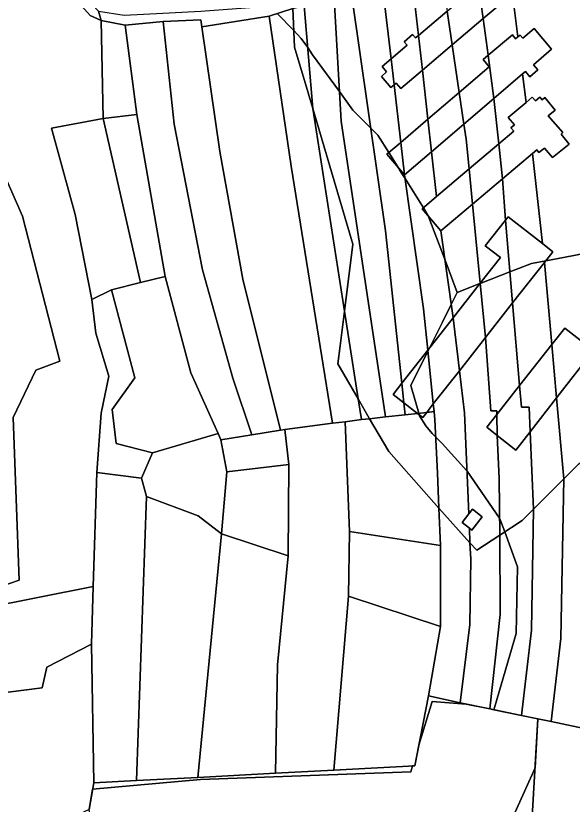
# Model space of a CAD drawing. Extents: x -502026 to -497664, y -1143484 to -1138019.
# Drawn here: x -499060 to -498838.8, y -1141174.4 to -1140861 of the extents above; entities that cross this region are included whole.
import ezdxf

# ---------------------------------------------------------------- set-up
doc = ezdxf.new("R2010")
doc.units = 0
for name, color, linetype in [('37', 7, 'Continuous'), ('43', 7, 'Continuous'), ('55', 7, 'Continuous'), ('62', 7, 'Continuous')]:
    doc.layers.add(name, color=color, linetype=linetype)

msp = doc.modelspace()

# ---------------------------------------------------------------- linework, layer by layer
at = {"layer": '37'}
for points in [[(-499074.18, -1141090.69), (-499085.94, -1141005.64), (-499111.86, -1140862.39), (-499119.95, -1140833.05), (-499102.17, -1140821.68), (-499104.95, -1140814.88), (-499093.69, -1140800.62), (-499076.01, -1140832.19), (-499068.35, -1140891.61), (-499073.21, -1140904.83), (-499057.38, -1140940.7), (-499042.46, -1140998.31), (-499052.02, -1141001.86), (-499061.09, -1141020.67), (-499058.7, -1141085.37)], [(-498941.88, -1140897.91), (-498929.33, -1140978.43), (-498931.07, -1140992.17), (-498931.93, -1140999.36), (-498923.91, -1141013.22), (-498922.61, -1141021.53), (-498929.11, -1141022.36), (-498934.05, -1141023), (-498950.46, -1140920.8), (-498959.32, -1140861.25), (-498949.88, -1140858.17), (-498949.21, -1140873.52), (-498943.73, -1140891.64)], [(-498986.02, -1140865.45), (-498978.94, -1140915), (-498969.71, -1140965.75), (-498954.72, -1141025.72), (-498966.17, -1141027.57), (-498973.65, -1141005), (-498985.78, -1140961.97), (-498997.09, -1140904.14), (-499001.47, -1140863.31), (-498986.43, -1140862.59)], [(-498934.05, -1141023), (-498953.05, -1141025.45), (-498954.72, -1141025.72), (-498969.71, -1140965.75), (-498978.94, -1140915), (-498986.02, -1140865.45), (-498959.32, -1140861.25), (-498950.46, -1140920.8)], [(-499016.46, -1140864.79), (-499011.88, -1140900.33), (-499025.31, -1140901.92), (-499026.07, -1140862.91)], [(-498966.17, -1141027.57), (-498978.42, -1141029.55), (-498979.57, -1141027), (-498990.47, -1141002.91), (-499000.64, -1140964.62), (-499011.88, -1140900.33), (-499016.46, -1140864.79), (-499001.47, -1140863.31), (-498997.09, -1140904.14), (-498985.78, -1140961.97), (-498973.65, -1141005)], [(-499000.64, -1140964.62), (-499010.39, -1140967.07), (-499025.31, -1140901.92), (-499011.88, -1140900.33)], [(-498929.33, -1140978.43), (-498941.88, -1140897.91), (-498925.95, -1140951.8)], [(-499010.39, -1140967.07), (-499022.01, -1140969.98), (-499029.76, -1140973.78), (-499036.36, -1140939.98), (-499045.76, -1140905.71), (-499025.31, -1140901.92)], [(-498979.57, -1141027), (-499005.61, -1141034.73), (-499020.04, -1141031.02), (-499021.68, -1141017.49), (-499012.7, -1141004.95), (-499022.01, -1140969.98), (-499010.39, -1140967.07), (-499000.64, -1140964.62), (-498990.47, -1141002.91)], [(-499005.61, -1141034.73), (-499009.98, -1141044.83), (-499027.79, -1141042.52), (-499026.05, -1141018.97), (-499023, -1141004.29), (-499028.12, -1140987.18), (-499029.76, -1140973.78), (-499022.01, -1140969.98), (-499012.7, -1141004.95), (-499021.68, -1141017.49), (-499020.04, -1141031.02)], [(-498919.31, -1141021.17), (-498922.61, -1141021.53), (-498923.91, -1141013.22), (-498919.45, -1141020.92)], [(-498927.27, -1141065.95), (-498927.76, -1141091.72), (-498933.53, -1141160.84), (-498956.76, -1141162.07), (-498955.96, -1141118.92), (-498951.71, -1141075.61), (-498951.47, -1141039.4), (-498953.05, -1141025.45), (-498934.05, -1141023), (-498929.11, -1141022.36)], [(-498891.8, -1141056.74), (-498891.21, -1141071.56), (-498927.27, -1141065.95), (-498929.11, -1141022.36), (-498922.61, -1141021.53), (-498919.31, -1141021.17), (-498911.73, -1141034.25)], [(-498951.47, -1141039.4), (-498976.05, -1141042.24), (-498978.42, -1141029.55), (-498966.17, -1141027.57), (-498954.72, -1141025.72), (-498953.05, -1141025.45)], [(-498978.42, -1141029.55), (-498976.05, -1141042.24), (-498978.26, -1141066.9), (-498987.48, -1141059.82), (-499008.04, -1141052.09), (-499009.98, -1141044.83), (-499005.61, -1141034.73), (-498979.57, -1141027)], [(-498832.17, -1141144.65), (-498847.21, -1141141.55), (-498843.36, -1141108.57), (-498842.1, -1141045.05), (-498836.29, -1141039.26), (-498829.21, -1141033.39), (-498828.64, -1141056.05), (-498829.75, -1141090.15)], [(-498951.71, -1141075.61), (-498978.26, -1141066.9), (-498976.05, -1141042.24), (-498951.47, -1141039.4)], [(-499009.98, -1141044.83), (-499008.04, -1141052.09), (-499011.99, -1141164.98), (-499029, -1141165.88), (-499029.93, -1141110.77), (-499029.21, -1141087.84), (-499027.79, -1141042.52)], [(-498847.21, -1141141.55), (-498852.43, -1141140.47), (-498858.9, -1141139.14), (-498855, -1141105.23), (-498854.21, -1141057.11), (-498842.1, -1141045.05), (-498843.36, -1141108.57)], [(-498978.26, -1141066.9), (-498987.66, -1141163.7), (-499011.99, -1141164.98), (-499008.04, -1141052.09), (-498987.48, -1141059.82)], [(-498879.43, -1141070.47), (-498879.14, -1141077.02), (-498879.46, -1141102.98), (-498883.35, -1141134.08), (-498895.94, -1141131.31), (-498891.12, -1141103.69), (-498891.21, -1141071.56), (-498891.8, -1141056.74)], [(-498858.9, -1141139.14), (-498871.55, -1141136.53), (-498867.44, -1141098.97), (-498867.62, -1141067.43), (-498858.71, -1141061.59), (-498854.21, -1141057.11), (-498855, -1141105.23)], [(-498891.21, -1141071.56), (-498891.12, -1141103.69), (-498927.76, -1141091.72), (-498927.27, -1141065.95)], [(-498951.71, -1141075.61), (-498955.96, -1141118.92), (-498956.76, -1141162.07), (-498987.66, -1141163.7), (-498978.26, -1141066.9)], [(-498871.55, -1141136.53), (-498883.35, -1141134.08), (-498879.46, -1141102.98), (-498879.14, -1141077.02), (-498879.43, -1141070.47), (-498876.76, -1141073.42), (-498867.62, -1141067.43), (-498867.44, -1141098.97)], [(-498891.12, -1141103.69), (-498895.94, -1141131.31), (-498901.39, -1141159.14), (-498933.53, -1141160.84), (-498927.76, -1141091.72)], [(-499029, -1141165.88), (-499030.82, -1141176.42), (-499073.62, -1141196.45), (-499069.34, -1141130.61), (-499049.47, -1141128.17), (-499047.65, -1141119.93), (-499029.93, -1141110.77)]]:
    msp.add_lwpolyline(points, close=True, dxfattribs=at)
msp.add_lwpolyline([(-498855.9, -1141199.94), (-498852.43, -1141140.47), (-498847.21, -1141141.55), (-498832.17, -1141144.65)], dxfattribs=at)
at = {"layer": '43'}
msp.add_lwpolyline([(-498883.35, -1141134.08), (-498871.55, -1141136.53), (-498858.9, -1141139.14), (-498852.43, -1141140.47), (-498855.9, -1141199.94), (-498812.92, -1141217.81), (-498817.8, -1141231.9), (-498819.36, -1141236.43), (-498946.92, -1141215.98), (-499020.87, -1141247.31), (-499030.82, -1141176.42), (-499029, -1141165.88), (-499011.99, -1141164.98), (-498987.66, -1141163.7), (-498956.76, -1141162.07), (-498933.53, -1141160.84), (-498901.39, -1141159.14), (-498895.94, -1141131.31)], close=True, dxfattribs=at)
at = {"layer": '55'}
for points in [[(-499026.07, -1140862.91), (-499025.31, -1140901.92), (-499045.76, -1140905.71), (-499036.36, -1140939.98), (-499029.76, -1140973.78), (-499028.12, -1140987.18), (-499023, -1141004.29), (-499026.05, -1141018.97), (-499027.79, -1141042.52), (-499029.21, -1141087.84), (-499073.37, -1141096.58), (-499074.18, -1141090.69), (-499058.7, -1141085.37), (-499061.09, -1141020.67), (-499052.02, -1141001.86), (-499042.46, -1140998.31), (-499057.38, -1140940.7), (-499073.21, -1140904.83), (-499068.35, -1140891.61), (-499076.01, -1140832.19), (-499093.69, -1140800.62), (-499088.14, -1140793.58), (-499059.43, -1140828.31), (-499030.49, -1140860.96)], [(-499027.17, -1140859.16), (-499026.07, -1140862.91), (-499030.49, -1140860.96), (-499059.43, -1140828.31), (-499088.14, -1140793.58), (-499083.85, -1140791.45), (-499055.84, -1140826.78), (-499039.41, -1140846.13)], [(-498864.47, -1140838.98), (-498858.65, -1140834.08), (-498851.35, -1140842.75), (-498859.76, -1140849.92), (-498858.54, -1140851.4), (-498861.83, -1140854.15), (-498862.43, -1140853.43), (-498863.05, -1140852.7), (-498874.21, -1140862.18), (-498876.02, -1140848.67), (-498871.08, -1140844.49), (-498873.23, -1140841.98), (-498871.55, -1140840.55), (-498873.65, -1140838.06), (-498868.62, -1140834.04)], [(-498888.51, -1140859.24), (-498899.85, -1140868.84), (-498902.68, -1140844.57), (-498891.32, -1140840.4)], [(-498899.85, -1140868.84), (-498901.05, -1140869.86), (-498902.23, -1140868.48), (-498905.59, -1140871.35), (-498904.42, -1140872.73), (-498910.8, -1140878.16), (-498914.15, -1140849.26), (-498902.68, -1140844.57)], [(-498910.8, -1140878.16), (-498914.4, -1140881.22), (-498912.57, -1140883.35), (-498914.65, -1140885.11), (-498910.87, -1140889.54), (-498909.6, -1140888.47), (-498906.95, -1140911.38), (-498912.43, -1140916.08), (-498905.46, -1140924.21), (-498897.85, -1140977.47), (-498896.18, -1140993.9), (-498906.51, -1141007.1), (-498912.97, -1140946.47), (-498926.5, -1140852.34), (-498914.15, -1140849.26)], [(-498874.21, -1140862.18), (-498886.51, -1140872.63), (-498888.51, -1140859.24), (-498876.02, -1140848.67)], [(-498906.51, -1141007.1), (-498909.95, -1141011.49), (-498905.69, -1141014.85), (-498905.18, -1141019.61), (-498912.99, -1141020.47), (-498930.68, -1140902.87), (-498933.45, -1140854.08), (-498926.5, -1140852.34), (-498912.97, -1140946.47)], [(-498862.43, -1140853.43), (-498860.34, -1140869.46), (-498861.28, -1140870.26), (-498862.56, -1140868.64), (-498872.26, -1140876.71), (-498874.21, -1140862.18), (-498863.05, -1140852.7)], [(-498949.88, -1140858.17), (-498959.32, -1140861.25), (-498986.02, -1140865.45), (-498986.43, -1140862.59), (-499001.47, -1140863.31), (-499016.46, -1140864.79), (-499026.07, -1140862.91), (-499027.17, -1140859.16), (-499016.91, -1140860.81), (-499001.5, -1140859.99), (-498986.43, -1140859.19), (-498959.73, -1140857.26), (-498950.11, -1140853.73), (-498950.06, -1140853.98)], [(-498912.99, -1141020.47), (-498919.31, -1141021.17), (-498919.45, -1141020.92), (-498923.91, -1141013.22), (-498929.33, -1140978.43), (-498925.95, -1140951.8), (-498941.88, -1140897.91), (-498945.37, -1140857.05), (-498933.45, -1140854.08), (-498930.68, -1140902.87)], [(-498941.88, -1140897.91), (-498943.73, -1140891.64), (-498949.21, -1140873.52), (-498949.88, -1140858.17), (-498945.37, -1140857.05)], [(-498886.51, -1140872.63), (-498898.24, -1140882.6), (-498899.85, -1140868.84), (-498888.51, -1140859.24)], [(-498872.26, -1140876.71), (-498874.25, -1140878.37), (-498871.77, -1140881.26), (-498883.7, -1140891.47), (-498886.51, -1140872.63), (-498874.21, -1140862.18)], [(-498899.85, -1140868.84), (-498898.24, -1140882.6), (-498906.94, -1140889.99), (-498908.8, -1140887.79), (-498909.6, -1140888.47), (-498910.8, -1140878.16), (-498904.42, -1140872.73), (-498905.59, -1140871.35), (-498902.23, -1140868.48), (-498901.05, -1140869.86)], [(-498858.52, -1140884.17), (-498869.94, -1140893.94), (-498872.26, -1140876.71), (-498862.56, -1140868.64), (-498861.28, -1140870.26), (-498860.34, -1140869.46), (-498859.5, -1140868.73), (-498858.42, -1140869.99), (-498853.93, -1140866.12), (-498847.03, -1140874.34), (-498854.2, -1140880.47), (-498852.48, -1140882.56), (-498855.67, -1140885.29), (-498857.42, -1140883.23)], [(-498883.7, -1140891.47), (-498896.14, -1140902.13), (-498898.24, -1140882.6), (-498886.51, -1140872.63)], [(-498909.6, -1140888.47), (-498910.87, -1140889.54), (-498914.65, -1140885.11), (-498912.57, -1140883.35), (-498914.4, -1140881.22), (-498910.8, -1140878.16)], [(-498869.94, -1140893.94), (-498881.82, -1140904.06), (-498883.7, -1140891.47), (-498871.77, -1140881.26), (-498874.25, -1140878.37), (-498872.26, -1140876.71)], [(-498896.14, -1140902.13), (-498906.95, -1140911.38), (-498909.6, -1140888.47), (-498908.8, -1140887.79), (-498906.94, -1140889.99), (-498898.24, -1140882.6)], [(-498857.13, -1140895.44), (-498864.21, -1140901.44), (-498861.74, -1140904.35), (-498863.12, -1140905.52), (-498862.02, -1140906.83), (-498868, -1140911.9), (-498869.94, -1140893.94), (-498858.52, -1140884.17)], [(-498881.82, -1140904.06), (-498894.75, -1140915.08), (-498896.14, -1140902.13), (-498883.7, -1140891.47)], [(-498868, -1140911.9), (-498879.78, -1140921.91), (-498880.92, -1140910.1), (-498881.82, -1140904.06), (-498869.94, -1140893.94)], [(-498854.61, -1140915.75), (-498866.49, -1140925.83), (-498868, -1140911.9), (-498862.02, -1140906.83), (-498863.12, -1140905.52), (-498861.74, -1140904.35), (-498864.21, -1140901.44), (-498857.13, -1140895.44), (-498854.7, -1140893.39), (-498853.4, -1140894.9), (-498851.66, -1140893.42), (-498850.74, -1140894.5), (-498849.63, -1140893.55), (-498845.59, -1140898.55), (-498848.33, -1140900.78), (-498842.57, -1140907.45), (-498843.24, -1140908.1), (-498840.01, -1140912), (-498846.62, -1140917.39), (-498849.82, -1140913.67), (-498852, -1140915.41), (-498852.91, -1140914.31)], [(-498894.75, -1140915.08), (-498905.46, -1140924.21), (-498906.95, -1140911.38), (-498896.14, -1140902.13)], [(-498879.78, -1140921.91), (-498892.69, -1140932.87), (-498894.75, -1140915.08), (-498881.82, -1140904.06), (-498880.92, -1140910.1)], [(-498905.46, -1140924.21), (-498912.43, -1140916.08), (-498906.95, -1140911.38)], [(-498866.49, -1140925.83), (-498878.43, -1140935.9), (-498879.78, -1140921.91), (-498868, -1140911.9)], [(-498892.69, -1140932.87), (-498898.38, -1140937.71), (-498890.95, -1140946.49), (-498886.15, -1140981.09), (-498896.18, -1140993.9), (-498897.85, -1140977.47), (-498905.46, -1140924.21), (-498894.75, -1140915.08)], [(-498850.62, -1140951.58), (-498864.24, -1140940.95), (-498865.28, -1140942.27), (-498866.49, -1140925.83), (-498854.61, -1140915.75)], [(-498878.43, -1140935.9), (-498890.95, -1140946.49), (-498898.38, -1140937.71), (-498892.69, -1140932.87), (-498879.78, -1140921.91)], [(-498865.28, -1140942.27), (-498873.36, -1140952.46), (-498867.33, -1140957.05), (-498875.38, -1140967.33), (-498878.43, -1140935.9), (-498866.49, -1140925.83)], [(-498875.38, -1140967.33), (-498886.15, -1140981.09), (-498890.95, -1140946.49), (-498878.43, -1140935.9)], [(-498850.62, -1140951.58), (-498846.49, -1140954.8), (-498849.82, -1140959.04), (-498862.48, -1140975.17), (-498865.28, -1140942.27), (-498864.24, -1140940.95)], [(-498862.48, -1140975.17), (-498873.29, -1140988.93), (-498875.38, -1140967.33), (-498867.33, -1140957.05), (-498873.36, -1140952.46), (-498865.28, -1140942.27)], [(-498846.9, -1140991.66), (-498859.69, -1141007.98), (-498862.48, -1140975.17), (-498849.82, -1140959.04)], [(-498873.29, -1140988.93), (-498883.65, -1141002.12), (-498886.15, -1140981.09), (-498875.38, -1140967.33)], [(-498859.69, -1141007.98), (-498868.72, -1141019.49), (-498868.74, -1141018.01), (-498871.17, -1141018.03), (-498873.29, -1140988.93), (-498862.48, -1140975.17)], [(-498923.91, -1141013.22), (-498931.93, -1140999.36), (-498931.07, -1140992.17), (-498929.33, -1140978.43)], [(-498883.65, -1141002.12), (-498894.01, -1141015.31), (-498896.18, -1140993.9), (-498886.15, -1140981.09)], [(-498845.01, -1141012.81), (-498846.9, -1140991.66), (-498841.78, -1140985.12), (-498830.38, -1140994.02)], [(-498868.72, -1141019.49), (-498872.69, -1141024.56), (-498868.59, -1141027.81), (-498867.77, -1141044.89), (-498867.62, -1141067.43), (-498876.76, -1141073.42), (-498879.43, -1141070.47), (-498879.68, -1141064.63), (-498878.63, -1141065.44), (-498874.52, -1141060.14), (-498878.39, -1141057.08), (-498879.92, -1141059.02), (-498881.66, -1141018.89), (-498883.65, -1141002.12), (-498873.29, -1140988.93), (-498871.17, -1141018.03), (-498868.74, -1141018.01)], [(-498894.01, -1141015.31), (-498895.26, -1141016.9), (-498896.63, -1141018.68), (-498900.31, -1141019.08), (-498905.69, -1141014.85), (-498906.51, -1141007.1), (-498896.18, -1140993.9)], [(-498845.01, -1141012.81), (-498855.53, -1141026.33), (-498855.95, -1141016.6), (-498858.96, -1141016.58), (-498859.69, -1141007.98), (-498846.9, -1140991.66)], [(-498879.92, -1141059.02), (-498882.58, -1141062.38), (-498879.68, -1141064.63), (-498879.43, -1141070.47), (-498891.8, -1141056.74), (-498892.36, -1141042.64), (-498893.36, -1141021.66), (-498893.7, -1141018.36), (-498894.01, -1141015.31), (-498883.65, -1141002.12), (-498881.66, -1141018.89)], [(-498905.69, -1141014.85), (-498909.95, -1141011.49), (-498906.51, -1141007.1)], [(-498855.53, -1141026.33), (-498861.22, -1141033.64), (-498868.59, -1141027.81), (-498868.72, -1141019.49), (-498859.69, -1141007.98), (-498858.96, -1141016.58), (-498855.95, -1141016.6)], [(-498842.1, -1141045.05), (-498854.21, -1141057.11), (-498855.53, -1141026.33), (-498845.01, -1141012.81)], [(-498900.31, -1141019.08), (-498905.18, -1141019.61), (-498905.69, -1141014.85)], [(-498893.7, -1141018.36), (-498896.63, -1141018.68), (-498895.26, -1141016.9), (-498894.01, -1141015.31)], [(-498891.8, -1141056.74), (-498911.73, -1141034.25), (-498919.31, -1141021.17), (-498912.99, -1141020.47), (-498905.18, -1141019.61), (-498900.31, -1141019.08), (-498898.21, -1141020.74), (-498896.63, -1141018.68), (-498893.7, -1141018.36), (-498893.36, -1141021.66), (-498892.36, -1141042.64)], [(-498900.31, -1141019.08), (-498896.63, -1141018.68), (-498898.21, -1141020.74)], [(-498868.59, -1141027.81), (-498872.69, -1141024.56), (-498868.72, -1141019.49)], [(-498854.21, -1141057.11), (-498858.71, -1141061.59), (-498867.62, -1141067.43), (-498867.77, -1141044.89), (-498868.59, -1141027.81), (-498861.22, -1141033.64), (-498855.53, -1141026.33)], [(-498879.68, -1141064.63), (-498882.58, -1141062.38), (-498879.92, -1141059.02), (-498878.39, -1141057.08), (-498874.52, -1141060.14), (-498878.63, -1141065.44)], [(-499029.93, -1141110.77), (-499047.65, -1141119.93), (-499049.47, -1141128.17), (-499069.34, -1141130.61), (-499073.37, -1141096.58), (-499029.21, -1141087.84)]]:
    msp.add_lwpolyline(points, close=True, dxfattribs=at)
msp.add_lwpolyline([(-498836.29, -1141039.26), (-498842.1, -1141045.05), (-498845.01, -1141012.81), (-498830.38, -1140994.02), (-498841.78, -1140985.12), (-498846.9, -1140991.66), (-498849.82, -1140959.04), (-498846.49, -1140954.8), (-498850.62, -1140951.58), (-498854.61, -1140915.75), (-498852.91, -1140914.31), (-498852, -1140915.41), (-498849.82, -1140913.67), (-498846.62, -1140917.39), (-498840.01, -1140912), (-498843.24, -1140908.1), (-498842.57, -1140907.45), (-498848.33, -1140900.78), (-498845.59, -1140898.55), (-498849.63, -1140893.55), (-498850.74, -1140894.5), (-498851.66, -1140893.42), (-498853.4, -1140894.9), (-498854.7, -1140893.39), (-498857.13, -1140895.44), (-498858.52, -1140884.17), (-498857.42, -1140883.23), (-498855.67, -1140885.29), (-498852.48, -1140882.56), (-498854.2, -1140880.47), (-498847.03, -1140874.34), (-498853.93, -1140866.12), (-498858.42, -1140869.99), (-498859.5, -1140868.73), (-498860.34, -1140869.46), (-498862.43, -1140853.43)], dxfattribs=at)
at = {"layer": '62'}
for points in [[(-498956.07, -1140860.19), (-498949.5, -1140866.93), (-498946.5, -1140870), (-498943.95, -1140873.68), (-498942, -1140876.5), (-498931.35, -1140891.15), (-498926, -1140898.5), (-498918.84, -1140905.66), (-498916, -1140908.5), (-498911.67, -1140915.43), (-498908.12, -1140921.1), (-498906.74, -1140923.32), (-498905.25, -1140925.71), (-498897.96, -1140937.35), (-498895.99, -1140940.52), (-498889.32, -1140958.2), (-498884.5, -1140971), (-498886.89, -1140975.77), (-498890.53, -1140983.06), (-498895.54, -1140993.09), (-498896.14, -1140994.28), (-498903, -1141008), (-498899.78, -1141019.02), (-498899.69, -1141019.34), (-498899.61, -1141019.64), (-498899.5, -1141020), (-498897, -1141024), (-498894.5, -1141027), (-498893.04, -1141028.46), (-498890.5, -1141031), (-498880.67, -1141041.82), (-498880.5, -1141042), (-498867.66, -1141060.76), (-498867.5, -1141061), (-498865.62, -1141066.12), (-498860.5, -1141080), (-498861, -1141106.5), (-498869.5, -1141135.5), (-498869.89, -1141136.87), (-498871.55, -1141136.53), (-498880.91, -1141134.59), (-498894.5, -1141133.5), (-498899.77, -1141150.85), (-498901.39, -1141159.14), (-498902.3, -1141159.19), (-498903, -1141161.5), (-498986.5, -1141164.5), (-499029.44, -1141168.45), (-499030.82, -1141176.42)], [(-498828.54, -1140954.43), (-498842.22, -1140957.05), (-498849.33, -1140958.41), (-498855, -1140959.5), (-498863.53, -1140962.82), (-498875.37, -1140967.44), (-498875.51, -1140967.49), (-498884.5, -1140971), (-498889.32, -1140958.2), (-498895.99, -1140940.52), (-498897.96, -1140937.35), (-498905.25, -1140925.71), (-498906.74, -1140923.32), (-498908.12, -1140921.1), (-498911.67, -1140915.43), (-498916, -1140908.5), (-498918.84, -1140905.66), (-498926, -1140898.5), (-498931.35, -1140891.15), (-498942, -1140876.5), (-498943.95, -1140873.68), (-498946.5, -1140870), (-498949.5, -1140866.93), (-498956.07, -1140860.19)], [(-498875, -1141207.5), (-498853.56, -1141159.86), (-498852.43, -1141140.47), (-498858.9, -1141139.14), (-498869.89, -1141136.87), (-498869.5, -1141135.5), (-498861, -1141106.5), (-498860.5, -1141080), (-498865.62, -1141066.12), (-498867.5, -1141061), (-498867.66, -1141060.76), (-498880.5, -1141042), (-498880.67, -1141041.82), (-498890.5, -1141031), (-498893.04, -1141028.46), (-498894.5, -1141027), (-498897, -1141024), (-498899.5, -1141020), (-498899.61, -1141019.64), (-498899.69, -1141019.34), (-498899.78, -1141019.02), (-498903, -1141008), (-498896.14, -1140994.28), (-498895.54, -1140993.09), (-498890.53, -1140983.06), (-498886.89, -1140975.77), (-498884.5, -1140971), (-498875.51, -1140967.49), (-498875.37, -1140967.44), (-498863.53, -1140962.82), (-498855, -1140959.5), (-498849.33, -1140958.41), (-498842.22, -1140957.05), (-498828.54, -1140954.43)], [(-499030.82, -1141176.42), (-499029.44, -1141168.45), (-498986.5, -1141164.5), (-498903, -1141161.5), (-498902.3, -1141159.19), (-498901.39, -1141159.14), (-498899.77, -1141150.85), (-498894.5, -1141133.5), (-498880.91, -1141134.59), (-498871.55, -1141136.53), (-498869.89, -1141136.87), (-498858.9, -1141139.14), (-498852.43, -1141140.47), (-498853.56, -1141159.86), (-498875, -1141207.5)]]:
    msp.add_lwpolyline(points, dxfattribs=at)

doc.saveas('drawing.dxf')
